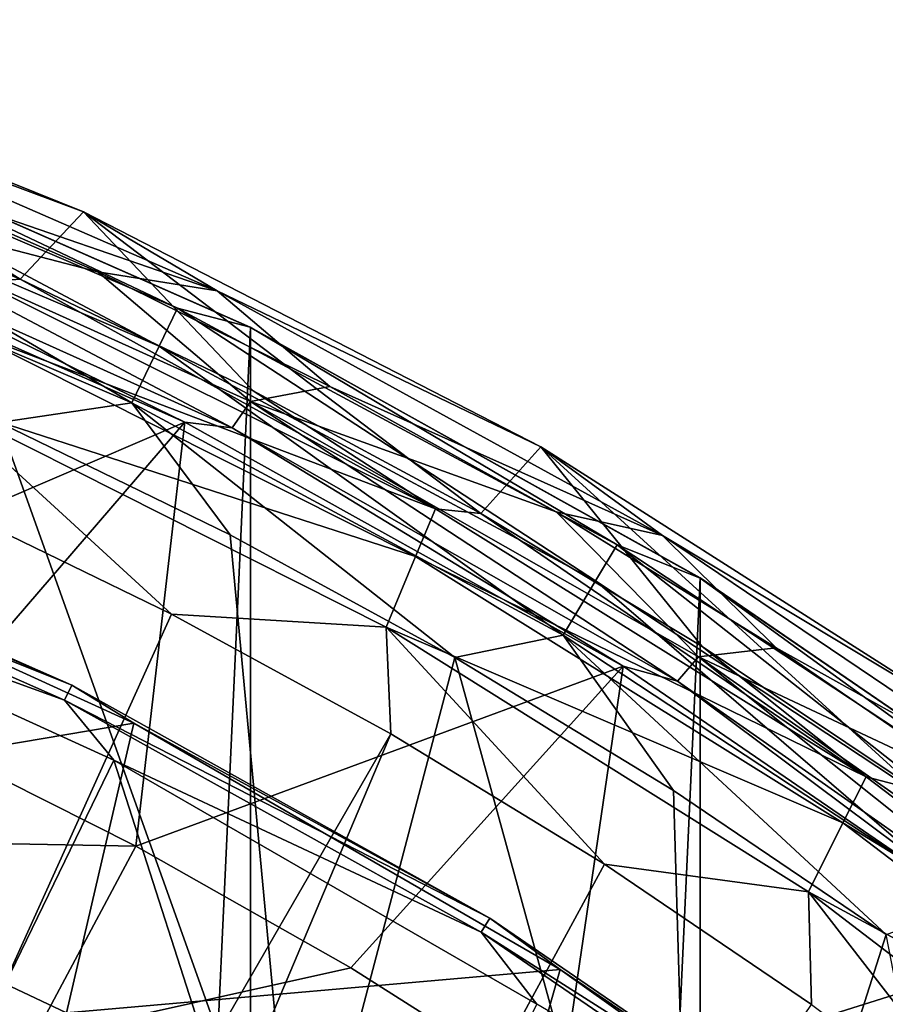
# Model space of a CAD drawing. Header units: metres. Extents: x -23 to 23, y -109 to 23.
# Tile 656 of 656: x 9.3 to 12.87, y 17.8 to 21.86. Entities that reach past the tile are written whole.
import ezdxf

# ---------------------------------------------------------------- set-up
doc = ezdxf.new("R2010")
doc.units = ezdxf.units.M
doc.layers.add('solid_509434_01', color=7, linetype='CONTINUOUS')

msp = doc.modelspace()

# ---------------------------------------------------------------- linework, layer by layer
at = {"layer": 'solid_509434_01'}
for points in [[(7.598599, 21.856688, 117.851746), (8.323224, 21.201876, 159.185638), (9.304413, 20.786991, 159.185638)], [(9.564786, 21.06492, 117.851746), (7.598599, 21.856688, 117.851746), (9.304413, 20.786991, 159.185638)], [(8.195667, 21.576332, 117.709198), (7.598599, 21.856688, 117.851746), (9.564786, 21.06492, 117.851746)], [(10.115728, 20.739529, 117.709198), (8.647017, 21.244747, 117.650002), (8.195667, 21.576332, 117.709198)], [(10.115728, 20.739529, 117.709198), (8.195667, 21.576332, 117.709198), (9.564786, 21.06492, 117.851746)], [(8.060224, 21.476389, 115.506149), (7.999211, 21.31382, 115.765907), (9.877564, 20.510973, 115.765907)], [(9.952904, 20.667418, 115.506149), (8.308522, 21.446875, 115.199997), (8.060224, 21.476389, 115.506149)], [(9.952904, 20.667418, 115.506149), (8.060224, 21.476389, 115.506149), (9.877564, 20.510973, 115.765907)], [(8.306941, 21.447264), (10.253399, 20.587858), (8.306941, -21.447264)], [(10.251953, 20.58877, 115.199997), (10.253399, 20.587858), (8.306941, 21.447264)], [(8.308522, 21.446875, 115.199997), (10.251953, 20.58877, 115.199997), (8.306941, 21.447264)], [(9.952904, 20.667418, 115.506149), (10.251953, 20.58877, 115.199997), (8.308522, 21.446875, 115.199997)], [(7.999211, 21.31382, 115.765907), (7.907889, 21.070496, 115.939346), (9.764799, 20.276815, 115.939346)], [(9.877564, 20.510973, 115.765907), (7.999211, 21.31382, 115.765907), (9.764799, 20.276815, 115.939346)], [(8.647017, 21.244747, 117.650002), (9.623858, 20.817385, 117.650002), (8.319559, 21.156445, 117.650002)], [(10.115728, 20.739529, 117.709198), (9.623858, 20.817385, 117.650002), (8.647017, 21.244747, 117.650002)], [(9.145022, 20.775352, 159.558624), (9.304413, 20.786991, 159.185638), (8.323224, 21.201876, 159.185638)], [(8.252803, 21.041956, 117.699059), (8.319559, 21.156445, 117.650002), (10.178366, 20.174572, 117.699059)], [(9.623858, 20.817385, 117.650002), (10.253941, 20.283175, 117.650002), (8.319559, 21.156445, 117.650002)], [(10.178366, 20.174572, 117.699059), (8.319559, 21.156445, 117.650002), (10.253941, 20.283175, 117.650002)], [(9.764799, 20.276815, 115.939346), (7.907889, 21.070496, 115.939346), (9.217091, 20.195644, 116)], [(9.564786, 21.06492, 117.851746), (9.304413, 20.786991, 159.185638), (10.264997, 20.326405, 159.185638)], [(9.564786, 21.06492, 117.851746), (10.264997, 20.326405, 159.185638), (11.202848, 19.821138, 159.185638)], [(11.449887, 20.095404, 117.851746), (9.564786, 21.06492, 117.851746), (11.202848, 19.821138, 159.185638)], [(10.115728, 20.739529, 117.709198), (9.564786, 21.06492, 117.851746), (11.449887, 20.095404, 117.851746)], [(8.090401, 21.033714, 117.822166), (9.982797, 20.198139, 117.822166), (7.940681, 19.320499, 129.534592)], [(8.252803, 21.041956, 117.699059), (9.982797, 20.198139, 117.822166), (8.090401, 21.033714, 117.822166)], [(8.252803, 21.041956, 117.699059), (10.178366, 20.174572, 117.699059), (9.982797, 20.198139, 117.822166)], [(9.145022, 20.775352, 159.558624), (11.015819, 19.839802, 159.558624), (9.304413, 20.786991, 159.185638)], [(11.015819, 19.839802, 159.558624), (10.264997, 20.326405, 159.185638), (9.304413, 20.786991, 159.185638)], [(9.623858, 20.817385, 117.650002), (10.580343, 20.344456, 117.650002), (10.253941, 20.283175, 117.650002)], [(10.115728, 20.739529, 117.709198), (10.580343, 20.344456, 117.650002), (9.623858, 20.817385, 117.650002)], [(9.078177, 20.574852, 159.877151), (11.015819, 19.839802, 159.558624), (9.145022, 20.775352, 159.558624)], [(11.951464, 19.731091, 117.709198), (10.580343, 20.344456, 117.650002), (10.115728, 20.739529, 117.709198)], [(11.951464, 19.731091, 117.709198), (10.115728, 20.739529, 117.709198), (11.449887, 20.095404, 117.851746)], [(9.952904, 20.667418, 115.506149), (9.877564, 20.510973, 115.765907), (11.67639, 19.542984, 115.765907)], [(11.76545, 19.692045, 115.506149), (10.251953, 20.58877, 115.199997), (9.952904, 20.667418, 115.506149)], [(11.76545, 19.692045, 115.506149), (9.952904, 20.667418, 115.506149), (11.67639, 19.542984, 115.765907)], [(10.253399, 20.587858), (10.253399, -20.587858), (8.306941, -21.447264)], [(10.251953, 20.58877, 115.199997), (12.107917, 19.555008, 115.199997), (10.253399, 20.587858)], [(11.76545, 19.692045, 115.506149), (12.107917, 19.555008, 115.199997), (10.251953, 20.58877, 115.199997)], [(10.253399, 20.587858), (12.106771, 19.555323), (10.253399, -20.587858)], [(12.107917, 19.555008, 115.199997), (12.106771, 19.555323), (10.253399, 20.587858)], [(8.977905, 20.275337, 160.093643), (10.934212, 19.644381, 159.877151), (9.078177, 20.574852, 159.877151)], [(9.078177, 20.574852, 159.877151), (10.934212, 19.644381, 159.877151), (11.015819, 19.839802, 159.558624)], [(9.877564, 20.510973, 115.765907), (9.764799, 20.276815, 115.939346), (11.543089, 19.319876, 115.939346)], [(11.67639, 19.542984, 115.765907), (9.877564, 20.510973, 115.765907), (11.543089, 19.319876, 115.939346)], [(10.580343, 20.344456, 117.650002), (11.513099, 19.827591, 117.650002), (10.253941, 20.283175, 117.650002)], [(11.951464, 19.731091, 117.709198), (11.513099, 19.827591, 117.650002), (10.580343, 20.344456, 117.650002)], [(11.015819, 19.839802, 159.558624), (11.202848, 19.821138, 159.185638), (10.264997, 20.326405, 159.185638)], [(8.977905, 20.275337, 160.093643), (8.999917, 19.85701, 160.176529), (9.927424, 19.406452, 160.176529)], [(8.977905, 20.275337, 160.093643), (9.927424, 19.406452, 160.176529), (10.812657, 19.352043, 160.093643)], [(8.977905, 20.275337, 160.093643), (10.812657, 19.352043, 160.093643), (10.934212, 19.644381, 159.877151)], [(9.764799, 20.276815, 115.939346), (9.217091, 20.195644, 116), (10.169857, 19.733232, 116)], [(9.764799, 20.276815, 115.939346), (10.169857, 19.733232, 116), (11.096089, 19.228022, 116)], [(11.543089, 19.319876, 115.939346), (9.764799, 20.276815, 115.939346), (11.096089, 19.228022, 116)], [(10.178366, 20.174572, 117.699059), (10.253941, 20.283175, 117.650002), (12.013959, 19.130184, 117.699059)], [(11.513099, 19.827591, 117.650002), (12.100583, 19.230618, 117.650002), (10.253941, 20.283175, 117.650002)], [(12.013959, 19.130184, 117.699059), (10.253941, 20.283175, 117.650002), (12.100583, 19.230618, 117.650002)], [(9.982797, 20.198139, 117.822166), (8.871768, 18.907778, 129.534592), (7.940681, 19.320499, 129.534592)], [(8.698325, 17.731365, 116), (10.446898, 16.76018, 116), (9.217091, 20.195644, 116)], [(9.982797, 20.198139, 117.822166), (9.781483, 18.449865, 129.534592), (8.871768, 18.907778, 129.534592)], [(10.446898, 16.76018, 116), (10.169857, 19.733232, 116), (9.217091, 20.195644, 116)], [(9.982797, 20.198139, 117.822166), (11.790022, 19.191521, 117.822166), (9.781483, 18.449865, 129.534592)], [(10.178366, 20.174572, 117.699059), (11.790022, 19.191521, 117.822166), (9.982797, 20.198139, 117.822166)], [(10.178366, 20.174572, 117.699059), (12.013959, 19.130184, 117.699059), (11.790022, 19.191521, 117.822166)], [(11.449887, 20.095404, 117.851746), (11.202848, 19.821138, 159.185638), (12.115891, 19.272308, 159.185638)], [(11.449887, 20.095404, 117.851746), (12.115891, 19.272308, 159.185638), (13.002102, 18.681131, 159.185638)], [(13.237876, 18.95632, 117.851746), (11.449887, 20.095404, 117.851746), (13.002102, 18.681131, 159.185638)], [(11.951464, 19.731091, 117.709198), (11.449887, 20.095404, 117.851746), (13.237876, 18.95632, 117.851746)], [(7.713025, 19.909613, 116.165947), (9.51715, 19.113014, 116.165947), (7.688328, 19.845863, 116.046921)], [(7.713025, 19.909613, 116.165947), (7.926449, 19.799339, 116.300888), (9.51715, 19.113014, 116.165947)], [(9.927424, 19.406452, 160.176529), (8.999917, 19.85701, 160.176529), (5.618755, 9.881969, 160.433731)], [(7.688328, 19.845863, 116.046921), (9.486676, 19.051815, 116.046921), (7.860203, 19.639763, 116)], [(9.51715, 19.113014, 116.165947), (9.486676, 19.051815, 116.046921), (7.688328, 19.845863, 116.046921)], [(10.934212, 19.644381, 159.877151), (12.791934, 18.735022, 159.558624), (11.015819, 19.839802, 159.558624)], [(11.015819, 19.839802, 159.558624), (12.791934, 18.735022, 159.558624), (11.202848, 19.821138, 159.185638)], [(12.791934, 18.735022, 159.558624), (12.115891, 19.272308, 159.185638), (11.202848, 19.821138, 159.185638)], [(11.513099, 19.827591, 117.650002), (12.421107, 19.267431, 117.650002), (12.100583, 19.230618, 117.650002)], [(11.951464, 19.731091, 117.709198), (12.421107, 19.267431, 117.650002), (11.513099, 19.827591, 117.650002)], [(9.772606, 18.95623, 116.300888), (7.926449, 19.799339, 116.300888), (7.707726, 18.608097, 118.138596)], [(9.51715, 19.113014, 116.165947), (7.926449, 19.799339, 116.300888), (9.772606, 18.95623, 116.300888)], [(10.446898, 16.76018, 116), (11.096089, 19.228022, 116), (10.169857, 19.733232, 116)], [(13.687572, 18.559427, 117.709198), (12.421107, 19.267431, 117.650002), (11.951464, 19.731091, 117.709198)], [(13.687572, 18.559427, 117.709198), (11.951464, 19.731091, 117.709198), (13.237876, 18.95632, 117.851746)], [(11.76545, 19.692045, 115.506149), (11.67639, 19.542984, 115.765907), (13.381204, 18.417646, 115.765907)], [(13.483267, 18.558125, 115.506149), (12.107917, 19.555008, 115.199997), (11.76545, 19.692045, 115.506149)], [(13.483267, 18.558125, 115.506149), (11.76545, 19.692045, 115.506149), (13.381204, 18.417646, 115.765907)], [(10.812657, 19.352043, 160.093643), (12.695901, 18.545706, 159.877151), (10.934212, 19.644381, 159.877151)], [(10.934212, 19.644381, 159.877151), (12.695901, 18.545706, 159.877151), (12.791934, 18.735022, 159.558624)], [(7.860203, 19.639763, 116), (9.690845, 18.803902, 116), (8.858227, 17.0907, 116)], [(9.486676, 19.051815, 116.046921), (9.690845, 18.803902, 116), (7.860203, 19.639763, 116)], [(12.106771, 19.555323), (12.106771, -19.555323), (10.253399, -20.587858)], [(11.67639, 19.542984, 115.765907), (11.543089, 19.319876, 115.939346), (13.22844, 18.207386, 115.939346)], [(13.381204, 18.417646, 115.765907), (11.67639, 19.542984, 115.765907), (13.22844, 18.207386, 115.939346)], [(12.106771, 19.555323), (13.861487, 18.353672), (12.106771, -19.555323)], [(13.860576, 18.354412, 115.199997), (13.861487, 18.353672), (12.106771, 19.555323)], [(12.107917, 19.555008, 115.199997), (13.860576, 18.354412, 115.199997), (12.106771, 19.555323)], [(13.483267, 18.558125, 115.506149), (13.860576, 18.354412, 115.199997), (12.107917, 19.555008, 115.199997)], [(10.832442, 18.912273, 160.176529), (9.927424, 19.406452, 160.176529), (5.618755, 9.881969, 160.433731)], [(10.812657, 19.352043, 160.093643), (9.927424, 19.406452, 160.176529), (10.832442, 18.912273, 160.176529)], [(10.812657, 19.352043, 160.093643), (10.832442, 18.912273, 160.176529), (11.712921, 18.375591, 160.176529)], [(10.812657, 19.352043, 160.093643), (11.712921, 18.375591, 160.176529), (12.553477, 18.261934, 160.093643)], [(10.812657, 19.352043, 160.093643), (12.553477, 18.261934, 160.093643), (12.695901, 18.545706, 159.877151)], [(11.543089, 19.319876, 115.939346), (11.096089, 19.228022, 116), (11.996946, 18.678862, 116)], [(11.543089, 19.319876, 115.939346), (11.996946, 18.678862, 116), (12.874016, 18.085318, 116)], [(13.22844, 18.207386, 115.939346), (11.543089, 19.319876, 115.939346), (12.874016, 18.085318, 116)], [(12.421107, 19.267431, 117.650002), (13.301791, 18.665436, 117.650002), (12.100583, 19.230618, 117.650002)], [(12.791934, 18.735022, 159.558624), (13.002102, 18.681131, 159.185638), (12.115891, 19.272308, 159.185638)], [(13.687572, 18.559427, 117.709198), (13.301791, 18.665436, 117.650002), (12.421107, 19.267431, 117.650002)], [(10.446898, 16.76018, 116), (12.088211, 15.618464, 116), (11.096089, 19.228022, 116)], [(12.088211, 15.618464, 116), (11.996946, 18.678862, 116), (11.096089, 19.228022, 116)], [(12.013959, 19.130184, 117.699059), (12.100583, 19.230618, 117.650002), (13.743358, 17.918026, 117.699059)], [(13.301791, 18.665436, 117.650002), (13.838675, 18.009907, 117.650002), (12.100583, 19.230618, 117.650002)], [(13.743358, 17.918026, 117.699059), (12.100583, 19.230618, 117.650002), (13.838675, 18.009907, 117.650002)], [(11.790022, 19.191521, 117.822166), (10.667632, 17.947868, 129.534592), (9.781483, 18.449865, 129.534592)], [(11.790022, 19.191521, 117.822166), (11.528082, 17.402994, 129.534592), (10.667632, 17.947868, 129.534592)], [(11.790022, 19.191521, 117.822166), (13.496658, 18.022446, 117.822166), (11.528082, 17.402994, 129.534592)], [(12.013959, 19.130184, 117.699059), (13.496658, 18.022446, 117.822166), (11.790022, 19.191521, 117.822166)], [(12.013959, 19.130184, 117.699059), (13.743358, 17.918026, 117.699059), (13.496658, 18.022446, 117.822166)], [(9.51715, 19.113014, 116.165947), (11.240078, 18.153349, 116.165947), (9.486676, 19.051815, 116.046921)], [(9.51715, 19.113014, 116.165947), (9.772606, 18.95623, 116.300888), (11.240078, 18.153349, 116.165947)], [(9.486676, 19.051815, 116.046921), (11.204087, 18.095222, 116.046921), (9.690845, 18.803902, 116)], [(11.240078, 18.153349, 116.165947), (11.204087, 18.095222, 116.046921), (9.486676, 19.051815, 116.046921)], [(9.772606, 18.95623, 116.300888), (7.707726, 18.608097, 118.138596), (9.494524, 17.763004, 118.138596)], [(11.530258, 17.94145, 116.300888), (9.772606, 18.95623, 116.300888), (9.494524, 17.763004, 118.138596)], [(11.240078, 18.153349, 116.165947), (9.772606, 18.95623, 116.300888), (11.530258, 17.94145, 116.300888)], [(10.832442, 18.912273, 160.176529), (5.618755, 9.881969, 160.433731), (6.710576, 9.163868, 160.433731)], [(11.712921, 18.375591, 160.176529), (10.832442, 18.912273, 160.176529), (6.710576, 9.163868, 160.433731)], [(8.871768, 18.907778, 129.534592), (9.781483, 18.449865, 129.534592), (7.596993, 18.490692, 155.2547)], [(9.690845, 18.803902, 116), (10.560778, 16.094456, 116), (8.858227, 17.0907, 116)], [(9.690845, 18.803902, 116), (11.433987, 17.797972, 116), (10.560778, 16.094456, 116)], [(11.204087, 18.095222, 116.046921), (11.433987, 17.797972, 116), (9.690845, 18.803902, 116)], [(12.695901, 18.545706, 159.877151), (14.458104, 17.470503, 159.558624), (12.791934, 18.735022, 159.558624)], [(12.791934, 18.735022, 159.558624), (14.458104, 17.470503, 159.558624), (13.002102, 18.681131, 159.185638)], [(12.088211, 15.618464, 116), (12.874016, 18.085318, 116), (11.996946, 18.678862, 116)], [(9.494524, 17.763004, 118.138596), (7.707726, 18.608097, 118.138596), (8.383107, 16.828079, 119.860703)], [(12.553477, 18.261934, 160.093643), (14.348046, 17.288303, 159.877151), (12.695901, 18.545706, 159.877151)], [(12.695901, 18.545706, 159.877151), (14.348046, 17.288303, 159.877151), (14.458104, 17.470503, 159.558624)], [(7.549774, 18.376766, 156.007462), (7.596993, 18.490692, 155.2547), (9.358116, 17.65774, 155.2547)], [(9.781483, 18.449865, 129.534592), (9.358116, 17.65774, 155.2547), (7.596993, 18.490692, 155.2547)], [(9.781483, 18.449865, 129.534592), (10.667632, 17.947868, 129.534592), (9.358116, 17.65774, 155.2547)], [(12.566866, 17.797623, 160.176529), (11.712921, 18.375591, 160.176529), (6.710576, 9.163868, 160.433731)], [(9.299955, 17.548992, 156.007462), (7.549774, 18.376766, 156.007462), (9.358116, 17.65774, 155.2547)], [(12.553477, 18.261934, 160.093643), (11.712921, 18.375591, 160.176529), (12.566866, 17.797623, 160.176529)], [(13.861487, 18.353672), (13.861487, -18.353672), (12.106771, -19.555323)], [(12.553477, 18.261934, 160.093643), (12.566866, 17.797623, 160.176529), (13.392342, 17.179678, 160.176529)], [(12.553477, 18.261934, 160.093643), (13.392342, 17.179678, 160.176529), (14.185244, 17.014484, 160.093643)], [(12.553477, 18.261934, 160.093643), (14.185244, 17.014484, 160.093643), (14.348046, 17.288303, 159.877151)], [(11.240078, 18.153349, 116.165947), (12.867109, 17.038807, 116.165947), (11.204087, 18.095222, 116.046921)], [(11.240078, 18.153349, 116.165947), (11.530258, 17.94145, 116.300888), (12.867109, 17.038807, 116.165947)], [(11.204087, 18.095222, 116.046921), (12.82591, 16.984249, 116.046921), (11.433987, 17.797972, 116)], [(12.867109, 17.038807, 116.165947), (12.82591, 16.984249, 116.046921), (11.204087, 18.095222, 116.046921)], [(12.088211, 15.618464, 116), (13.607572, 14.313537, 116), (12.874016, 18.085318, 116)], [(13.496658, 18.022446, 117.822166), (12.360761, 16.816557, 129.534592), (11.528082, 17.402994, 129.534592)], [(13.496658, 18.022446, 117.822166), (13.163661, 16.189966, 129.534592), (12.360761, 16.816557, 129.534592)], [(10.667632, 17.947868, 129.534592), (11.528082, 17.402994, 129.534592), (9.358116, 17.65774, 155.2547)], [(11.530258, 17.94145, 116.300888), (9.494524, 17.763004, 118.138596), (11.189884, 16.746845, 118.138596)], [(13.183493, 16.764187, 116.300888), (11.530258, 17.94145, 116.300888), (11.189884, 16.746845, 118.138596)], [(12.867109, 17.038807, 116.165947), (11.530258, 17.94145, 116.300888), (13.183493, 16.764187, 116.300888)]]:
    msp.add_3dface(points, dxfattribs=at)

doc.saveas('drawing.dxf')
